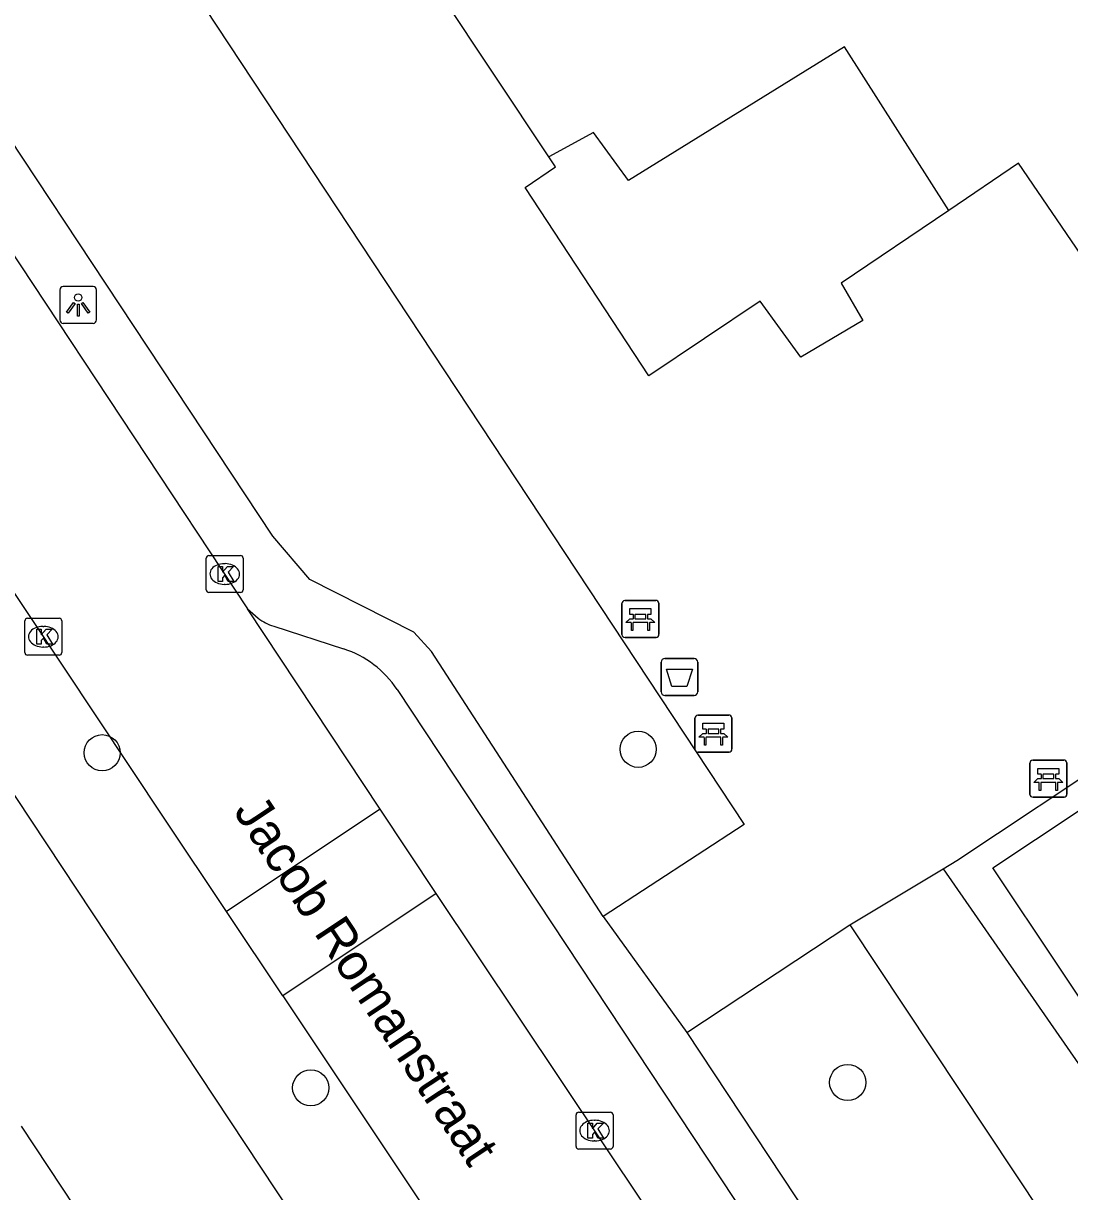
# Model space of a CAD drawing. Extents: x 160037 to 160839, y 385326 to 386441.
# Drawn here: x 160527.98 to 160556.29, y 385791.7 to 385823.3 of the extents above; entities that cross this region are included whole.
import ezdxf

# ---------------------------------------------------------------- set-up
doc = ezdxf.new("R2010")
doc.units = 0
for name, color, linetype in [('IMGEO_Afvalbak', 7, 'Continuous'), ('IMGEO_Bank', 7, 'Continuous'), ('IMGEO_Boom', 7, 'Continuous'), ('IMGEO_Groenvoorziening', 7, 'Continuous'), ('IMGEO_Haag', 7, 'Continuous'), ('IMGEO_Kolk', 7, 'Continuous'), ('IMGEO_Lichtpunt', 7, 'Continuous'), ('IMGEO_Openbare_ruimte_label', 7, 'Continuous'), ('IMGEO_Pand', 7, 'Continuous'), ('IMGEO_Rijbaan_lokaal_open', 7, 'Continuous'), ('IMGEO_Voetpad_open', 7, 'Continuous')]:
    doc.layers.add(name, color=color, linetype=linetype)

msp = doc.modelspace()

# ---------------------------------------------------------------- linework, layer by layer
at = {"layer": 'IMGEO_Afvalbak'}
for p, q in [((160545.234, 385805.219), (160545.234, 385806.019)), ((160545.234, 385806.019), (160545.234, 385805.219)), ((160545.334, 385806.119), (160546.124, 385806.119)), ((160546.124, 385806.119), (160545.334, 385806.119)), ((160546.224, 385806.019), (160546.224, 385805.219)), ((160546.224, 385805.219), (160546.224, 385806.019)), ((160546.124, 385805.119), (160545.334, 385805.119)), ((160545.334, 385805.119), (160546.124, 385805.119))]:
    msp.add_line(p, q, dxfattribs=at)
msp.add_lwpolyline([(160545.377, 385805.833), (160546.081, 385805.833), (160545.932, 385805.363), (160545.526, 385805.363), (160545.377, 385805.833)], dxfattribs=at)
for centre, start, end in [((160545.334, 385806.019), 90, 180), ((160545.334, 385806.019), 90, 180), ((160546.124, 385806.019), 0, 90), ((160546.124, 385806.019), 360, 90), ((160545.334, 385805.219), 180, 270), ((160545.334, 385805.219), 180, 270), ((160546.124, 385805.219), 270, 0), ((160546.124, 385805.219), 270, 0)]:
    msp.add_arc(centre, 0.1, start, end, dxfattribs=at)
at = {"layer": 'IMGEO_Bank'}
for p, q in [((160544.174, 385806.765), (160544.174, 385807.606)), ((160544.174, 385807.606), (160544.174, 385806.765)), ((160544.249, 385807.69), (160545.09, 385807.69)), ((160545.09, 385807.69), (160544.249, 385807.69)), ((160545.174, 385807.615), (160545.174, 385806.774)), ((160545.174, 385806.774), (160545.174, 385807.615)), ((160544.483, 385807.196), (160544.483, 385807.302)), ((160544.527, 385807.302), (160544.527, 385807.196)), ((160544.815, 385807.308), (160544.533, 385807.308)), ((160544.533, 385807.19), (160544.815, 385807.19)), ((160544.821, 385807.196), (160544.821, 385807.302)), ((160544.865, 385807.302), (160544.865, 385807.196)), ((160544.871, 385807.088), (160544.478, 385807.088)), ((160545.099, 385806.69), (160544.258, 385806.69)), ((160544.258, 385806.69), (160545.099, 385806.69)), ((160546.149, 385803.663), (160546.149, 385804.504)), ((160546.149, 385804.504), (160546.149, 385803.663)), ((160546.224, 385804.588), (160547.065, 385804.588)), ((160547.065, 385804.588), (160546.224, 385804.588)), ((160547.149, 385804.513), (160547.149, 385803.672)), ((160547.149, 385803.672), (160547.149, 385804.513)), ((160546.846, 385803.986), (160546.453, 385803.986)), ((160546.458, 385804.094), (160546.458, 385804.2)), ((160546.502, 385804.2), (160546.502, 385804.094)), ((160546.79, 385804.206), (160546.508, 385804.206)), ((160546.508, 385804.088), (160546.79, 385804.088)), ((160546.796, 385804.094), (160546.796, 385804.2)), ((160546.84, 385804.2), (160546.84, 385804.094)), ((160547.074, 385803.588), (160546.233, 385803.588)), ((160546.233, 385803.588), (160547.074, 385803.588)), ((160555.286, 385803.368), (160556.127, 385803.368)), ((160556.127, 385803.368), (160555.286, 385803.368)), ((160555.211, 385802.443), (160555.211, 385803.284)), ((160555.211, 385803.284), (160555.211, 385802.443)), ((160556.211, 385803.293), (160556.211, 385802.452)), ((160556.211, 385802.452), (160556.211, 385803.293)), ((160555.908, 385802.766), (160555.515, 385802.766)), ((160555.52, 385802.874), (160555.52, 385802.98)), ((160555.564, 385802.98), (160555.564, 385802.874)), ((160555.852, 385802.986), (160555.57, 385802.986)), ((160555.57, 385802.868), (160555.852, 385802.868)), ((160555.858, 385802.874), (160555.858, 385802.98)), ((160555.902, 385802.98), (160555.902, 385802.874)), ((160556.136, 385802.368), (160555.295, 385802.368)), ((160555.295, 385802.368), (160556.136, 385802.368))]:
    msp.add_line(p, q, dxfattribs=at)
for points in [[(160544.477, 385807.308), (160544.391, 385807.308), (160544.391, 385807.469), (160544.954, 385807.469), (160544.954, 385807.308), (160544.871, 385807.308)], [(160544.421, 385807.088), (160544.279, 385807.088), (160544.391, 385807.19), (160544.477, 385807.19)], [(160544.871, 385807.19), (160544.954, 385807.19), (160545.066, 385807.088), (160544.927, 385807.088)], [(160544.471, 385807.081), (160544.471, 385806.874), (160544.428, 385806.874), (160544.428, 385807.081)], [(160544.921, 385807.081), (160544.921, 385806.874), (160544.877, 385806.874), (160544.877, 385807.081)], [(160546.452, 385804.206), (160546.366, 385804.206), (160546.366, 385804.367), (160546.929, 385804.367), (160546.929, 385804.206), (160546.846, 385804.206)], [(160546.396, 385803.986), (160546.254, 385803.986), (160546.366, 385804.088), (160546.452, 385804.088)], [(160546.446, 385803.979), (160546.446, 385803.772), (160546.403, 385803.772), (160546.403, 385803.979)], [(160546.846, 385804.088), (160546.929, 385804.088), (160547.041, 385803.986), (160546.902, 385803.986)], [(160546.896, 385803.979), (160546.896, 385803.772), (160546.852, 385803.772), (160546.852, 385803.979)], [(160555.514, 385802.986), (160555.428, 385802.986), (160555.428, 385803.147), (160555.991, 385803.147), (160555.991, 385802.986), (160555.908, 385802.986)], [(160555.458, 385802.766), (160555.316, 385802.766), (160555.428, 385802.868), (160555.514, 385802.868)], [(160555.508, 385802.759), (160555.508, 385802.552), (160555.465, 385802.552), (160555.465, 385802.759)], [(160555.908, 385802.868), (160555.991, 385802.868), (160556.103, 385802.766), (160555.964, 385802.766)], [(160555.958, 385802.759), (160555.958, 385802.552), (160555.914, 385802.552), (160555.914, 385802.759)]]:
    msp.add_lwpolyline(points, dxfattribs=at)
for centre, radius, start, end in [((160544.252, 385807.612), 0.0779, 92.4484, 184.2845), ((160544.252, 385807.612), 0.0779, 92.4484, 184.2845), ((160545.096, 385807.612), 0.0779, 2.4484, 94.2845), ((160545.096, 385807.612), 0.0779, 2.4484, 94.2845), ((160544.476, 385807.301), 0.00671, 2.8957, 87.1043), ((160544.476, 385807.197), 0.00671, 272.8957, 357.1043), ((160544.533, 385807.301), 0.00671, 92.8957, 177.1043), ((160544.533, 385807.197), 0.00671, 182.8957, 267.1043), ((160544.815, 385807.301), 0.00671, 2.8957, 87.1043), ((160544.815, 385807.197), 0.00671, 272.8957, 357.1043), ((160544.872, 385807.301), 0.00671, 92.8957, 177.1043), ((160544.872, 385807.197), 0.00671, 182.8957, 267.1043), ((160544.421, 385807.081), 0.00671, 2.8957, 87.1043), ((160544.478, 385807.081), 0.00671, 92.8957, 177.1043), ((160544.87, 385807.081), 0.00671, 2.8957, 87.1043), ((160544.927, 385807.081), 0.00671, 92.8957, 177.1043), ((160544.252, 385806.768), 0.0779, 182.4484, 274.2845), ((160544.252, 385806.768), 0.0779, 182.4484, 274.2845), ((160545.096, 385806.768), 0.0779, 272.4484, 4.2845), ((160545.096, 385806.768), 0.0779, 272.4484, 4.2845), ((160546.227, 385804.51), 0.0779, 92.4484, 184.2845), ((160546.227, 385804.51), 0.0779, 92.4484, 184.2845), ((160547.071, 385804.51), 0.0779, 2.4484, 94.2845), ((160547.071, 385804.51), 0.0779, 2.4484, 94.2845), ((160546.396, 385803.979), 0.00671, 2.8957, 87.1043), ((160546.453, 385803.979), 0.00671, 92.8957, 177.1043), ((160546.451, 385804.199), 0.00671, 2.8957, 87.1043), ((160546.451, 385804.095), 0.00671, 272.8957, 357.1043), ((160546.508, 385804.199), 0.00671, 92.8957, 177.1043), ((160546.508, 385804.095), 0.00671, 182.8957, 267.1043), ((160546.79, 385804.199), 0.00671, 2.8957, 87.1043), ((160546.79, 385804.095), 0.00671, 272.8957, 357.1043), ((160546.847, 385804.199), 0.00671, 92.8957, 177.1043), ((160546.847, 385804.095), 0.00671, 182.8957, 267.1043), ((160546.845, 385803.979), 0.00671, 2.8957, 87.1043), ((160546.902, 385803.979), 0.00671, 92.8957, 177.1043), ((160546.227, 385803.666), 0.0779, 182.4484, 274.2845), ((160546.227, 385803.666), 0.0779, 182.4484, 274.2845), ((160547.071, 385803.666), 0.0779, 272.4484, 4.2845), ((160547.071, 385803.666), 0.0779, 272.4484, 4.2845), ((160555.289, 385803.29), 0.0779, 92.4484, 184.2845), ((160555.289, 385803.29), 0.0779, 92.4484, 184.2845), ((160556.133, 385803.29), 0.0779, 2.4484, 94.2845), ((160556.133, 385803.29), 0.0779, 2.4484, 94.2845), ((160555.458, 385802.759), 0.00671, 2.8957, 87.1043), ((160555.515, 385802.759), 0.00671, 92.8957, 177.1043), ((160555.513, 385802.979), 0.00671, 2.8957, 87.1043), ((160555.513, 385802.875), 0.00671, 272.8957, 357.1043), ((160555.57, 385802.979), 0.00671, 92.8957, 177.1043), ((160555.57, 385802.875), 0.00671, 182.8957, 267.1043), ((160555.852, 385802.979), 0.00671, 2.8957, 87.1043), ((160555.852, 385802.875), 0.00671, 272.8957, 357.1043), ((160555.909, 385802.979), 0.00671, 92.8957, 177.1043), ((160555.909, 385802.875), 0.00671, 182.8957, 267.1043), ((160555.907, 385802.759), 0.00671, 2.8957, 87.1043), ((160555.964, 385802.759), 0.00671, 92.8957, 177.1043), ((160555.289, 385802.446), 0.0779, 182.4484, 274.2845), ((160555.289, 385802.446), 0.0779, 182.4484, 274.2845), ((160556.133, 385802.446), 0.0779, 272.4484, 4.2845), ((160556.133, 385802.446), 0.0779, 272.4484, 4.2845)]:
    msp.add_arc(centre, radius, start, end, dxfattribs=at)
at = {"layer": 'IMGEO_Boom'}
for centre in [(160530.112, 385803.569), (160544.613, 385803.662), (160550.281, 385794.651), (160535.754, 385794.505)]:
    msp.add_circle(centre, 0.489, dxfattribs=at)
at = {"layer": 'IMGEO_Groenvoorziening'}
msp.add_lwpolyline([(160553.013, 385818.239), (160550.198, 385822.662), (160544.352, 385819.051), (160543.402, 385820.348), (160542.195, 385819.686)], dxfattribs=at)
at = {"layer": 'IMGEO_Haag'}
msp.add_lwpolyline([(160554.205, 385800.456), (160579.605, 385817.319), (160583.196, 385811.945), (160557.796, 385795.082), (160554.205, 385800.456)], dxfattribs=at)
at = {"layer": 'IMGEO_Kolk'}
for p, q in [((160532.927, 385807.978), (160532.927, 385808.83)), ((160533.002, 385808.904), (160533.854, 385808.904)), ((160533.928, 385808.83), (160533.928, 385807.978)), ((160533.415, 385808.684), (160533.44, 385808.684)), ((160533.438, 385808.124), (160533.413, 385808.124)), ((160533.854, 385807.904), (160533.002, 385807.904)), ((160528.095, 385807.208), (160528.947, 385807.208)), ((160528.02, 385806.282), (160528.02, 385807.134)), ((160528.508, 385806.988), (160528.533, 385806.988)), ((160529.021, 385807.134), (160529.021, 385806.282)), ((160528.947, 385806.208), (160528.095, 385806.208)), ((160528.531, 385806.428), (160528.506, 385806.428)), ((160542.933, 385792.921), (160542.933, 385793.773)), ((160543.008, 385793.847), (160543.86, 385793.847)), ((160543.421, 385793.627), (160543.446, 385793.627)), ((160543.934, 385793.773), (160543.934, 385792.921)), ((160543.444, 385793.067), (160543.419, 385793.067)), ((160543.86, 385792.847), (160543.008, 385792.847))]:
    msp.add_line(p, q, dxfattribs=at)
for points in [[(160532.927, 385807.978), (160532.927, 385808.83)], [(160533.002, 385808.904), (160533.854, 385808.904)], [(160533.928, 385808.83), (160533.928, 385807.978)], [(160533.248, 385808.604), (160533.371, 385808.604), (160533.371, 385808.453), (160533.501, 385808.604), (160533.665, 385808.604), (160533.519, 385808.453), (160533.672, 385808.204), (160533.52, 385808.204), (160533.435, 385808.368), (160533.371, 385808.301), (160533.371, 385808.204), (160533.248, 385808.204), (160533.248, 385808.604)], [(160533.854, 385807.904), (160533.002, 385807.904)], [(160528.095, 385807.208), (160528.947, 385807.208)], [(160528.02, 385806.282), (160528.02, 385807.134)], [(160528.341, 385806.908), (160528.464, 385806.908), (160528.464, 385806.757), (160528.594, 385806.908), (160528.758, 385806.908), (160528.612, 385806.757), (160528.765, 385806.508), (160528.613, 385806.508), (160528.528, 385806.672), (160528.464, 385806.605), (160528.464, 385806.508), (160528.341, 385806.508), (160528.341, 385806.908)], [(160529.021, 385807.134), (160529.021, 385806.282)], [(160528.947, 385806.208), (160528.095, 385806.208)], [(160542.933, 385792.921), (160542.933, 385793.773)], [(160543.008, 385793.847), (160543.86, 385793.847)], [(160543.254, 385793.547), (160543.377, 385793.547), (160543.377, 385793.396), (160543.507, 385793.547), (160543.671, 385793.547), (160543.525, 385793.396), (160543.678, 385793.147), (160543.526, 385793.147), (160543.441, 385793.311), (160543.377, 385793.244), (160543.377, 385793.147), (160543.254, 385793.147), (160543.254, 385793.547)], [(160543.934, 385793.773), (160543.934, 385792.921)], [(160543.86, 385792.847), (160543.008, 385792.847)]]:
    msp.add_lwpolyline(points, dxfattribs=at)
for centre, start, end in [((160533.004, 385808.828), 91.552, 178.448), ((160533.004, 385808.828), 91.552, 178.448), ((160533.852, 385808.828), 1.552, 88.448), ((160533.852, 385808.828), 1.552, 88.448), ((160533.004, 385807.98), 181.552, 268.448), ((160533.004, 385807.98), 181.552, 268.448), ((160533.852, 385807.98), 271.552, 358.448), ((160533.852, 385807.98), 271.552, 358.448), ((160528.097, 385807.132), 91.552, 178.448), ((160528.097, 385807.132), 91.552, 178.448), ((160528.945, 385807.132), 1.552, 88.448), ((160528.945, 385807.132), 1.552, 88.448), ((160528.097, 385806.284), 181.552, 268.448), ((160528.097, 385806.284), 181.552, 268.448), ((160528.945, 385806.284), 271.552, 358.448), ((160528.945, 385806.284), 271.552, 358.448), ((160543.01, 385793.771), 91.552, 178.448), ((160543.01, 385793.771), 91.552, 178.448), ((160543.858, 385793.771), 1.552, 88.448), ((160543.858, 385793.771), 1.552, 88.448), ((160543.01, 385792.923), 181.552, 268.448), ((160543.01, 385792.923), 181.552, 268.448), ((160543.858, 385792.923), 271.552, 358.448), ((160543.858, 385792.923), 271.552, 358.448)]:
    msp.add_arc(centre, 0.0765, start, end, dxfattribs=at)
for centre, major_axis, ratio, start_param, end_param in [((160533.414, 385808.404), (-0.387, 0.002), 0.722429, 4.712389, 7.853982), ((160533.439, 385808.404), (-0.39, 0.002), 0.717154, 1.570796, 4.712389), ((160528.507, 385806.708), (-0.387, 0.002), 0.722429, 4.712389, 7.853982), ((160528.532, 385806.708), (-0.39, 0.002), 0.717154, 1.570796, 4.712389), ((160543.42, 385793.347), (-0.387, 0.002), 0.722429, 4.712389, 7.853982), ((160543.445, 385793.347), (-0.39, 0.002), 0.717154, 1.570796, 4.712389)]:
    msp.add_ellipse(centre, major_axis=major_axis, ratio=ratio, start_param=start_param, end_param=end_param, dxfattribs=at)
at = {"layer": 'IMGEO_Lichtpunt'}
for p, q in [((160528.965, 385816.086), (160528.965, 385815.279)), ((160528.965, 385816.086), (160528.965, 385815.279)), ((160529.867, 385816.181), (160529.059, 385816.181)), ((160529.867, 385816.181), (160529.059, 385816.181)), ((160529.961, 385815.279), (160529.961, 385816.086)), ((160529.961, 385815.279), (160529.961, 385816.086)), ((160529.059, 385815.185), (160529.867, 385815.185)), ((160529.059, 385815.185), (160529.867, 385815.185))]:
    msp.add_line(p, q, dxfattribs=at)
for points in [[(160529.339, 385815.75), (160529.378, 385815.722), (160529.19, 385815.46), (160529.152, 385815.487), (160529.339, 385815.75)], [(160529.441, 385815.702), (160529.488, 385815.702), (160529.488, 385815.38), (160529.441, 385815.38), (160529.441, 385815.702)], [(160529.551, 385815.722), (160529.589, 385815.749), (160529.776, 385815.487), (160529.737, 385815.459), (160529.551, 385815.722)]]:
    msp.add_lwpolyline(points, dxfattribs=at)
msp.add_circle((160529.464, 385815.884), 0.0994, dxfattribs=at)
for centre, start, end in [((160529.059, 385816.086), 90, 180), ((160529.059, 385816.086), 90, 180), ((160529.867, 385816.086), 0, 90), ((160529.867, 385816.086), 0, 90), ((160529.059, 385815.279), 180, 270), ((160529.059, 385815.279), 180, 270), ((160529.867, 385815.279), 270, 0), ((160529.867, 385815.279), 270, 360)]:
    msp.add_arc(centre, 0.0946, start, end, dxfattribs=at)
at = {"layer": 'IMGEO_Pand'}
msp.add_lwpolyline([(160527.918, 385793.467), (160531.192, 385788.517)], dxfattribs=at)
at = {"layer": 'IMGEO_Rijbaan_lokaal_open'}
for points in [[(160513.88, 385838.136), (160517.237, 385832.995), (160524.813, 385821.424), (160534.047, 385807.466)], [(160533.476, 385799.272), (160531.807, 385801.773), (160523.581, 385814.13)], [(160537.634, 385802.044), (160534.047, 385807.466)], [(160537.634, 385802.044), (160533.476, 385799.272)], [(160539.145, 385799.759), (160537.634, 385802.044)], [(160539.145, 385799.759), (160534.997, 385796.993)], [(160565.681, 385759.8), (160552.678, 385779.524), (160539.145, 385799.759)], [(160534.997, 385796.993), (160533.476, 385799.272)], [(160534.997, 385796.993), (160544.084, 385783.38), (160562.997, 385754.867)]]:
    msp.add_lwpolyline(points, dxfattribs=at)
at = {"layer": 'IMGEO_Voetpad_open'}
for points in [[(160542.195, 385819.686), (160534.833, 385830.768), (160551.932, 385842.116), (160557.886, 385833.174), (160559.768, 385834.4)], [(160568.811, 385832.542), (160575.269, 385822.831), (160559.726, 385812.451), (160554.904, 385819.518), (160553.013, 385818.239)], [(160523.077, 385827.039), (160528.35, 385830.589), (160547.476, 385801.631), (160543.669, 385799.137)], [(160543.669, 385799.137), (160539.019, 385806.305), (160538.546, 385806.834), (160535.733, 385808.257), (160534.731, 385809.431), (160523.077, 385827.039)], [(160553.013, 385818.239), (160550.107, 385816.273), (160550.688, 385815.26), (160549.012, 385814.271), (160547.914, 385815.787), (160544.901, 385813.761), (160541.552, 385818.857), (160542.374, 385819.417), (160542.195, 385819.686)], [(160552.868, 385800.432), (160553.233, 385800.651), (160579.799, 385818.288)], [(160561.283, 385751.75), (160521.992, 385811.109)], [(160534.047, 385807.466), (160534.332, 385807.206)], [(160534.754, 385806.99), (160536.645, 385806.377)], [(160538.09, 385805.279), (160565.101, 385764.447)], [(160550.339, 385798.911), (160552.868, 385800.432)], [(160552.868, 385800.432), (160557.366, 385793.949)], [(160543.669, 385799.137), (160545.925, 385796.001)], [(160545.925, 385796.001), (160550.339, 385798.911)], [(160550.339, 385798.911), (160574.071, 385763.167)], [(160545.925, 385796.001), (160566.596, 385764.751), (160566.941, 385764.23), (160566.841, 385760.591)]]:
    msp.add_lwpolyline(points, dxfattribs=at)
for centre, radius, start, end in [((160535.254, 385808.488), 1.579, 234.2631, 251.5257), ((160535.802, 385803.768), 2.742, 33.4444, 72.096)]:
    msp.add_arc(centre, radius, start, end, dxfattribs=at)

# ---------------------------------------------------------------- texts
at = {"layer": 'IMGEO_Openbare_ruimte_label'}
msp.add_text('Jacob Romanstraat', height=1, rotation=303.5788, dxfattribs=at).set_placement((160533.645, 385801.982))

doc.saveas('drawing.dxf')
